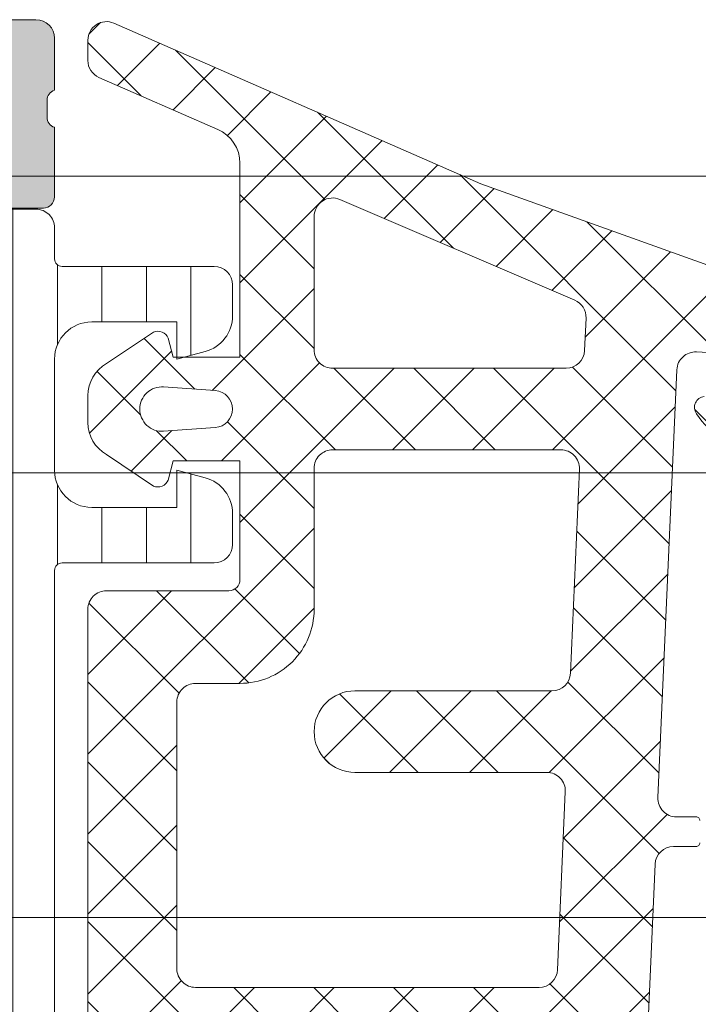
# Model space of a CAD drawing. Header units: millimetres. Extents: x 213386 to 506888, y 183055 to 450952.
# Tile 917 of 1056: x 393304 to 393322, y 342623 to 342649. Entities that reach past the tile are written whole.
import ezdxf

# ---------------------------------------------------------------- set-up
doc = ezdxf.new("R2010")
doc.units = ezdxf.units.MM
doc.layers.add('FASÁDA DETAILNÍ', color=255, linetype='Continuous', lineweight=0)
doc.layers.add('NOVA', color=255, linetype='Continuous', lineweight=0)
pattern_1 = [(135, (-4287.505250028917, 0), (-1.077630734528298, -1.077630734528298), []), (225, (-4287.505250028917, 0), (1.077630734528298, -1.077630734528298), [])]

# ---------------------------------------------------------------- blocks, each defined once
blk = doc.blocks.new('A$C69D17D4D')
at = {"layer": 'FASÁDA DETAILNÍ'}
h = blk.add_hatch(color=256, dxfattribs=at)
edge = h.paths.add_edge_path()
edge.add_arc((-4611.005438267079, 24911.31804486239), 0.5000674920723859, 0.0077324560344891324, 89.99226754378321, ccw=False)
edge.add_line((-4610.505370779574, 24911.31811234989), (-4610.505370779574, 24907.31811234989))
edge.add_arc((-4611.005438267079, 24907.3181798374), 0.5000674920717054, 270.0077324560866, 359.99226754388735, ccw=False)
edge.add_line((-4611.005370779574, 24906.81811234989), (-4612.305419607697, 24906.81811234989))
edge.add_arc((-4612.305382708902, 24907.31814924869), 0.5000369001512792, 180.0042279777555, 269.99577202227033, ccw=False)
edge.add_line((-4612.805419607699, 24907.31811234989), (-4612.805419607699, 24907.81811234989))
edge.add_line((-4612.805419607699, 24907.81811234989), (-4611.805419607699, 24907.81811234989))
edge.add_line((-4611.805419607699, 24907.81811234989), (-4611.805419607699, 24909.31811234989))
edge.add_arc((-4612.805382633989, 24909.31814932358), 0.9999630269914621, 359.9978814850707, 450.0021185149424)
edge.add_line((-4612.805419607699, 24910.31811234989), (-4616.805419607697, 24910.31811234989))
edge.add_arc((-4616.805342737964, 24909.31803548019), 1.000076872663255, 90.00440397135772, 179.9955960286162)
edge.add_line((-4617.80541960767, 24909.31811234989), (-4617.80541960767, 24907.81811234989))
edge.add_line((-4617.80541960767, 24907.81811234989), (-4616.80541960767, 24907.81811234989))
edge.add_line((-4616.805419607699, 24907.81811234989), (-4616.805419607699, 24907.31811234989))
edge.add_arc((-4617.305362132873, 24907.3180548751), 0.4999425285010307, -90.0065868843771, 0.006586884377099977, ccw=False)
edge.add_line((-4617.305419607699, 24906.81811234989), (-4620.105407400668, 24906.81811234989))
edge.add_arc((-4620.105407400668, 24907.31811234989), 0.5000000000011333, 180.0000000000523, 270.0000000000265, ccw=False)
edge.add_line((-4620.605407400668, 24907.31811234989), (-4620.605407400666, 24907.5181123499))
edge.add_arc((-4620.105407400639, 24907.51811234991), 0.5000000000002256, 89.99999999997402, 179.9999999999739, ccw=False)
edge.add_line((-4620.105407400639, 24908.01811234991), (-4619.605407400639, 24908.01811234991))
edge.add_arc((-4619.605442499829, 24908.51814744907), 0.500035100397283, 270.0040217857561, 359.9959782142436)
edge.add_line((-4619.105407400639, 24908.51811234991), (-4619.105407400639, 24909.31811540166))
edge.add_arc((-4619.605423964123, 24909.31809883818), 0.5000165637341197, 0.001897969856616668, 89.99810203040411)
edge.add_line((-4619.605407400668, 24909.81811540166), (-4650.905401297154, 24909.81811540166))
edge.add_line((-4650.905401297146, 24909.81811540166), (-4656.943858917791, 24909.38571876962))
edge.add_arc((-4656.905402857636, 24908.38649908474), 0.9999594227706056, 92.20400286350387, 179.9999999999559)
edge.add_line((-4657.905362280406, 24908.38649908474), (-4657.905362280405, 24901.71804687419))
edge.add_arc((-4657.405362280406, 24901.71804687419), 0.5000000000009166, 180.0000000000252, 269.9999999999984)
edge.add_line((-4657.405362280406, 24901.21804687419), (-4656.505362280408, 24901.21804687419))
edge.add_arc((-4656.505362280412, 24900.71804687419), 0.5000000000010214, 1.1692691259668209e-10, 90.0000000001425, ccw=False)
edge.add_line((-4656.005362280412, 24900.71804687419), (-4656.005362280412, 24899.31804534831))
edge.add_arc((-4655.926525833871, 24899.05052475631), 0.278895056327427, 106.4198764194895, 181.1645893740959)
edge.add_line((-4656.205363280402, 24899.04485634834), (-4656.205363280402, 24898.59126234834))
edge.add_arc((-4655.926495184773, 24898.58560168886), 0.2789255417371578, 178.8371299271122, 253.575405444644)
edge.add_line((-4656.005362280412, 24898.31805834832), (-4656.005362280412, 24896.43804734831))
edge.add_arc((-4656.3053622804, 24896.43804734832), 0.3000000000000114, 270.00000000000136, 360, ccw=False)
edge.add_line((-4656.3053622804, 24896.13804734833), (-4657.285336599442, 24896.13804734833))
edge.add_arc((-4657.285336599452, 24896.43804734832), 0.2999999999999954, 180.0000000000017, 270.00000000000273, ccw=False)
edge.add_line((-4657.585336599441, 24896.43804734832), (-4657.585336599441, 24899.19804534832))
edge.add_arc((-4657.705336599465, 24899.19804534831), 0.1200000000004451, 359.9999999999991, 450)
edge.add_line((-4657.705336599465, 24899.31804534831), (-4662.005362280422, 24899.31804534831))
edge.add_arc((-4662.005362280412, 24898.81804534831), 0.5000000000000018, 89.9999999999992, 179.9999999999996)
edge.add_line((-4662.505362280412, 24898.81804534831), (-4662.505362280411, 24898.11804534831))
edge.add_line((-4662.505362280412, 24898.11804534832), (-4661.12386682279, 24895.7252250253))
edge.add_arc((-4661.243482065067, 24895.65616513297), 0.1381197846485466, -90.00000000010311, 29.999999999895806, ccw=False)
edge.add_line((-4661.243482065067, 24895.51804534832), (-4665.005362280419, 24895.51804534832))
edge.add_arc((-4665.005362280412, 24893.51804534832), 1.999999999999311, 90.00000000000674, 180.0000000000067)
edge.add_line((-4667.005362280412, 24893.51804534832), (-4667.005362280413, 24892.9500499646))
edge.add_arc((-4667.505362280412, 24892.95004996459), 0.5000000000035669, 325.52092823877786, 359.9999999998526, ccw=False)
edge.add_arc((-4671.214860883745, 24895.4975232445), 4.999999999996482, 275.34922800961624, 325.5209282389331, ccw=False)
edge.add_arc((-4670.767242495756, 24890.65617200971), 0.1381197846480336, 150.0000000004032, 277.70243749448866, ccw=False)
edge.add_line((-4670.886857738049, 24890.72523190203), (-4669.505362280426, 24893.11805222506))
edge.add_line((-4669.505362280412, 24893.11805222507), (-4669.505362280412, 24893.81805222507))
edge.add_arc((-4670.005362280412, 24893.81805222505), 0.5, 360, 450)
edge.add_line((-4670.005362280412, 24894.31805222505), (-4674.305387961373, 24894.31805222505))
edge.add_arc((-4674.305387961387, 24894.19805222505), 0.1199999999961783, 90.00000000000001, 179.9999999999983)
edge.add_line((-4674.425387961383, 24894.19805222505), (-4674.425387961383, 24891.43805422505))
edge.add_arc((-4674.725387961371, 24891.43805422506), 0.2999999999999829, -90, 6.252776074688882e-13, ccw=False)
edge.add_line((-4674.725387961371, 24891.13805422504), (-4675.705362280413, 24891.13805422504))
edge.add_arc((-4675.705362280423, 24891.43805422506), 0.300000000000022, 180.0000000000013, 270, ccw=False)
edge.add_line((-4676.005362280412, 24891.43805422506), (-4676.005362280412, 24893.31806522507))
edge.add_arc((-4676.084229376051, 24893.5856085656), 0.2789255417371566, 286.4245945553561, 361.1628700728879)
edge.add_line((-4675.805361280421, 24893.59126922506), (-4675.805361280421, 24894.04486322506))
edge.add_arc((-4676.084198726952, 24894.05053163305), 0.2788950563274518, 358.8354106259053, 433.5801235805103)
edge.add_line((-4676.005362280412, 24894.31805222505), (-4676.005362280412, 24897.31811071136))
edge.add_line((-4676.005362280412, 24897.31811071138), (-4675.305289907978, 24898.01821360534))
edge.add_line((-4675.305289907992, 24898.01821360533), (-4674.705283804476, 24898.01821360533))
edge.add_line((-4674.705283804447, 24898.01821360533), (-4674.705283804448, 24896.41820750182))
edge.add_arc((-4674.20527435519, 24896.4182169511), 0.5000094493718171, 180.0010827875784, 269.9989172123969)
edge.add_line((-4674.205283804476, 24895.91820750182), (-4673.809855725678, 24895.91820750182))
edge.add_arc((-4673.809855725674, 24896.41820750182), 0.5000000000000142, 270.0000000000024, 285.0000000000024)
edge.add_line((-4673.6804462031, 24895.93524458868), (-4672.246559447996, 24896.31945338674))
edge.add_arc((-4672.505378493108, 24897.28537921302), 1.000000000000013, 285.0000000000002, 360.0000000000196)
edge.add_line((-4671.505378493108, 24897.28537921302), (-4671.50537849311, 24903.01820139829))
edge.add_line((-4671.505378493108, 24903.01820139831), (-4674.705283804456, 24903.01820139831))
edge.add_line((-4674.705283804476, 24903.01820139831), (-4674.705283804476, 24902.21821360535))
edge.add_line((-4674.705283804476, 24902.21821360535), (-4675.305289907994, 24902.21821360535))
edge.add_line((-4675.305289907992, 24902.21821360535), (-4676.005271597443, 24903.43064646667))
edge.add_line((-4676.005271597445, 24903.43064646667), (-4676.005271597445, 24904.51820139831))
edge.add_line((-4676.005271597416, 24904.51820139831), (-4661.005362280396, 24904.51820139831))
edge.add_arc((-4661.005362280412, 24905.01820139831), 0.5000000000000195, 269.9999999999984, 360.0000000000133)
edge.add_line((-4660.505362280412, 24905.01820139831), (-4660.505362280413, 24910.81811234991))
edge.add_arc((-4659.505362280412, 24910.81811234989), 1, 90, 180.0000000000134, ccw=False)
edge.add_line((-4659.505362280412, 24911.81811234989), (-4611.00537077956, 24911.81811234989))
edge = h.paths.add_edge_path(flags=16)
edge.add_line((-4669.905378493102, 24902.21821360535), (-4669.905378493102, 24897.81821360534))
edge.add_arc((-4669.405378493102, 24897.81821360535), 0.5000000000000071, 180.0000000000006, 269.9999999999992)
edge.add_line((-4669.405378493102, 24897.31821360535), (-4665.005378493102, 24897.31821360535))
edge.add_arc((-4665.005378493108, 24897.81821360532), 0.4999999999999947, 269.9999999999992, 360.0000000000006)
edge.add_line((-4664.505378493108, 24897.81821360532), (-4664.505378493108, 24902.21821360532))
edge.add_arc((-4665.005378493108, 24902.21821360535), 0.5, 360, 450)
edge.add_line((-4665.005378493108, 24902.71821360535), (-4669.405378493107, 24902.71821360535))
edge.add_arc((-4669.405378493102, 24902.21821360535), 0.4999999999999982, 90.00000000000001, 180.0000000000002)
h = blk.add_hatch(dxfattribs=at)
h.set_pattern_fill('ANSI37', color=256, scale=0.48, angle=90, style=0)
h.set_pattern_definition(pattern_1)
edge = h.paths.add_edge_path(flags=16)
edge.add_line((-4651.669664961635, 24890.21938934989), (-4653.06251896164, 24890.11964534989))
edge.add_arc((-4653.105376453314, 24890.71811226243), 0.599999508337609, 179.9999916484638, 274.0960805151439, ccw=False)
edge.add_arc((-4653.105376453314, 24890.71811243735), 0.5999995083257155, 85.90391948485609, 180.0000083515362, ccw=False)
edge.add_line((-4653.06251896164, 24891.31657934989), (-4651.669664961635, 24891.21683534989))
edge.add_arc((-4651.705379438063, 24890.71811234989), 0.5000001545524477, -85.90393560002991, 85.90393560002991, ccw=False)
edge = h.paths.add_edge_path(flags=16)
edge.add_arc((-4648.505371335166, 24892.31810897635), 0.4999996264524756, 179.9999571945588, 270.0000428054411, ccw=False)
edge.add_line((-4649.005370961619, 24892.3181093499), (-4649.005370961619, 24895.9117943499))
edge.add_arc((-4648.505370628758, 24895.91179436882), 0.5000003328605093, 66.78197339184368, 180.0000021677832, ccw=False)
edge.add_line((-4648.308254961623, 24896.37130034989), (-4641.977152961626, 24893.6554223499))
edge.add_arc((-4642.174268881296, 24893.19591700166), 0.4999998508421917, -2.5001106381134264, 66.7819182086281, ccw=False)
edge.add_line((-4641.674744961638, 24893.17410634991), (-4641.713070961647, 24892.29629934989))
edge.add_arc((-4642.212594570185, 24892.31810883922), 0.499999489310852, 269.9999551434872, 357.50002088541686, ccw=False)
edge.add_line((-4642.212594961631, 24891.8181093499), (-4648.505370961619, 24891.8181093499))
edge = h.paths.add_edge_path(flags=16)
edge.add_line((-4643.097208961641, 24866.7641903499), (-4651.994061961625, 24862.61552034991))
edge.add_arc((-4652.205371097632, 24863.06867409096), 0.4999998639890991, 179.9999703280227, 295.00000791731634, ccw=False)
edge.add_line((-4652.70537096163, 24863.0686743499), (-4652.70537096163, 24872.41810934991))
edge.add_arc((-4652.205371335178, 24872.41810972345), 0.4999996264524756, 89.99995719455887, 180.0000428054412, ccw=False)
edge.add_line((-4652.20537096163, 24872.91810934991), (-4643.081447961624, 24872.91810934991))
edge.add_arc((-4643.081448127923, 24872.41810928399), 0.5000000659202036, -2.500027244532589, 89.99998094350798, ccw=False)
edge.add_line((-4642.581923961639, 24872.3962993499), (-4642.808993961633, 24867.19553534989))
edge.add_arc((-4643.308519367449, 24867.2173450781), 0.5000012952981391, 295.0000919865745, 357.5000025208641, ccw=False)
edge = h.paths.add_edge_path(flags=16)
edge.add_arc((-4652.205371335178, 24875.61810897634), 0.4999996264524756, 179.9999571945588, 270.0000428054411, ccw=False)
edge.add_line((-4652.70537096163, 24875.61810934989), (-4652.70537096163, 24882.8181093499))
edge.add_arc((-4652.205371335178, 24882.81810972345), 0.4999996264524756, 89.99995719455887, 180.0000428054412, ccw=False)
edge.add_line((-4652.20537096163, 24883.3181093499), (-4651.005370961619, 24883.3181093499))
edge.add_arc((-4651.005369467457, 24885.31810785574), 1.999998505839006, 269.9999571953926, 360.0000428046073)
edge.add_line((-4649.005370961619, 24885.3181093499), (-4649.005370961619, 24889.11810934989))
edge.add_arc((-4648.505371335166, 24889.11810972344), 0.4999996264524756, 89.99995719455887, 180.0000428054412, ccw=False)
edge.add_line((-4648.505370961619, 24889.61810934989), (-4642.352309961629, 24889.61810934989))
edge.add_arc((-4642.352310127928, 24889.11810928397), 0.5000000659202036, -2.500027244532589, 89.99998094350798, ccw=False)
edge.add_line((-4641.852785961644, 24889.09629934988), (-4642.092920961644, 24883.59629934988))
edge.add_arc((-4642.592444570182, 24883.6181088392), 0.499999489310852, 269.9999551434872, 357.50002088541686, ccw=False)
edge.add_line((-4642.592444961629, 24883.11810934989), (-4647.905370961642, 24883.11810934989))
edge.add_arc((-4647.905370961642, 24882.01810934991), 1.099999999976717, 90, 270)
edge.add_line((-4647.905370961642, 24880.91810934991), (-4642.732159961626, 24880.91810934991))
edge.add_arc((-4642.732160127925, 24880.41810928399), 0.5000000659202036, -2.500027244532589, 89.99998094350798, ccw=False)
edge.add_line((-4642.232635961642, 24880.3962993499), (-4642.442208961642, 24875.59629934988))
edge.add_arc((-4642.94173257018, 24875.6181088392), 0.499999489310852, 269.9999551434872, 357.50002088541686, ccw=False)
edge.add_line((-4642.941732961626, 24875.11810934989), (-4652.20537096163, 24875.11810934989))
edge = h.paths.add_edge_path()
edge.add_line((-4650.818913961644, 24860.4050563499), (-4642.031047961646, 24864.50290534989))
edge.add_ellipse((-4643.298905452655, 24867.22183071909), major_axis=(-3.000002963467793, 0), ratio=1, start_angle=115.0000306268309, end_angle=177.4999411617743)
edge.add_line((-4640.301757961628, 24867.0909693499), (-4640.273423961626, 24867.7399193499))
edge.add_ellipse((-4639.773900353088, 24867.71810986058), major_axis=(-0.499999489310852, 0), ratio=1, start_angle=269.9999551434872, end_angle=357.50002088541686, ccw=False)
edge.add_line((-4639.773899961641, 24868.21810934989), (-4638.805370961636, 24868.21810934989))
edge.add_ellipse((-4638.805370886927, 24868.31810927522), major_axis=(-0.09999992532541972, 0), ratio=1, start_angle=89.99995719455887, end_angle=180.0000427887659)
edge.add_line((-4638.70537096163, 24868.3181093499), (-4638.70537096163, 24868.91810934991))
edge.add_ellipse((-4638.805370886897, 24868.91810942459), major_axis=(-0.09999992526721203, 0), ratio=1, start_angle=179.9999572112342, end_angle=270.0000428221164)
edge.add_line((-4638.805370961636, 24869.01810934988), (-4639.708408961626, 24869.01810934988))
edge.add_ellipse((-4639.708408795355, 24869.51810941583), major_axis=(-0.5000000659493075, 0), ratio=1, start_angle=-2.5000272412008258, end_angle=89.99998094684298, ccw=False)
edge.add_line((-4640.207932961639, 24869.53991934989), (-4639.814094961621, 24878.44021334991))
edge.add_ellipse((-4639.314583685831, 24878.41810924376), major_axis=(-0.5000001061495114, 0), ratio=1, start_angle=269.9999170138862, end_angle=357.46623077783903, ccw=False)
edge.add_line((-4639.314582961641, 24878.91810934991), (-4638.70537096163, 24878.91810934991))
edge.add_ellipse((-4638.705370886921, 24879.0181092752), major_axis=(-0.09999992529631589, 0), ratio=1, start_angle=89.99995719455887, end_angle=180.0000427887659)
edge.add_line((-4638.605370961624, 24879.01810934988), (-4638.605370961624, 24879.61810934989))
edge.add_ellipse((-4638.70537088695, 24879.61810942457), major_axis=(-0.0999999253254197, 0), ratio=1, start_angle=179.9999572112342, end_angle=270.0000427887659)
edge.add_line((-4638.70537096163, 24879.71810934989), (-4639.234932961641, 24879.71810934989))
edge.add_ellipse((-4639.234933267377, 24880.21810984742), major_axis=(-0.5000004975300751, 0), ratio=1, start_angle=-2.5336979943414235, end_angle=90.00003503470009, ccw=False)
edge.add_line((-4639.734444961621, 24880.2402133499), (-4639.223788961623, 24891.7804383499))
edge.add_ellipse((-4638.724264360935, 24891.75862881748), major_axis=(-0.5000004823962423, 0), ratio=1, start_angle=266.78294269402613, end_angle=357.50002091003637, ccw=False)
edge.add_line((-4638.696204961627, 24892.2578413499), (-4633.562461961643, 24891.96927834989))
edge.add_ellipse((-4633.678017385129, 24891.55886034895), major_axis=(-0.4263754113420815, 0), ratio=1, start_angle=110.7589723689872, end_angle=254.2751455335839, ccw=False)
edge.add_line((-4633.526893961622, 24891.16016534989), (-4633.759496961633, 24891.16140534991))
edge.add_line((-4633.759496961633, 24891.16140534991), (-4635.64207596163, 24891.45954334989))
edge.add_line((-4635.64207596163, 24891.45954334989), (-4638.491360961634, 24891.05911734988))
edge.add_ellipse((-4638.449610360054, 24890.76203675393), major_axis=(-0.2999999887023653, 0), ratio=1, start_angle=-82.0002559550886, end_angle=34.5977463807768)
edge.add_ellipse((-4636.22703927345, 24892.29515014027), major_axis=(-3.000047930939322, 0), ratio=1, start_angle=34.59764128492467, end_angle=108.0084245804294)
edge.add_line((-4635.299553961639, 24889.44207134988), (-4633.04466296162, 24890.07564734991))
edge.add_ellipse((-4633.205592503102, 24890.85085985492), major_axis=(-0.7917403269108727, 0), ratio=1, start_angle=101.727689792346, end_angle=173.201653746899)
edge.add_line((-4632.419418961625, 24890.75713734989), (-4632.418197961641, 24891.81534734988))
edge.add_ellipse((-4633.597284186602, 24891.68622310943), major_axis=(-1.186135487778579, 0), ratio=1, start_angle=186.2496781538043, end_angle=251.3444235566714)
edge.add_line((-4633.217864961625, 24892.8100373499), (-4636.459204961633, 24893.90437034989))
edge.add_line((-4636.459204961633, 24893.90437034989), (-4644.508999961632, 24896.7941483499))
edge.add_line((-4644.508999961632, 24896.7941483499), (-4654.406876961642, 24901.12695734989))
edge.add_ellipse((-4654.605147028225, 24900.66794836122), major_axis=(-0.5000002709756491, 0), ratio=1, start_angle=246.6379505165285, end_angle=359.9334236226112)
edge.add_line((-4655.105146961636, 24900.6685293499), (-4655.10578196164, 24900.12182834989))
edge.add_ellipse((-4654.605781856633, 24900.12124807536), major_axis=(-0.5000004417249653, 0), ratio=1, start_angle=-0.06649451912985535, end_angle=66.07917546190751)
edge.add_line((-4654.808518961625, 24899.6641943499), (-4651.604515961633, 24898.26243834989))
edge.add_ellipse((-4652.005370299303, 24897.34629727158), major_axis=(-0.9999993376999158, 0), ratio=1, start_angle=179.9999471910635, end_angle=246.3683852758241, ccw=False)
edge.add_line((-4651.005370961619, 24897.34629634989), (-4651.005370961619, 24892.11835434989))
edge.add_line((-4651.005370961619, 24892.11835434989), (-4652.804849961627, 24892.11834534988))
edge.add_line((-4652.804849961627, 24892.11834534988), (-4652.942791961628, 24892.63314634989))
edge.add_ellipse((-4653.219945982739, 24892.5183810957), major_axis=(-0.2999756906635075, 0), ratio=1, start_angle=202.4937002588, end_angle=292.5035666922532)
edge.add_line((-4653.334758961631, 24892.79551534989), (-4654.604885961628, 24891.94634834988))
edge.add_ellipse((-4654.105165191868, 24891.08048416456), major_axis=(-0.9997207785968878, 0), ratio=1, start_angle=-60.00923930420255, end_angle=0.007611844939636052)
edge.add_line((-4655.104885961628, 24891.0803513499), (-4655.104854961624, 24890.3559903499))
edge.add_ellipse((-4654.105117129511, 24890.35619840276), major_axis=(-0.9997378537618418, 0), ratio=1, start_angle=0.01192367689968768, end_angle=60.00867505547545)
edge.add_line((-4654.604854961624, 24889.4903243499), (-4653.334758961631, 24888.64115734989))
edge.add_ellipse((-4653.219947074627, 24888.91830484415), major_axis=(-0.2999875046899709, 0), ratio=1, start_angle=67.49759383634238, end_angle=157.5013961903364)
edge.add_line((-4652.942791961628, 24888.80351134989), (-4652.804819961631, 24889.3183273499))
edge.add_line((-4652.804819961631, 24889.3183273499), (-4651.005370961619, 24889.3183353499))
edge.add_line((-4651.005370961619, 24889.3183353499), (-4651.005370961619, 24886.11810834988))
edge.add_ellipse((-4651.305370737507, 24886.11810812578), major_axis=(-0.2999997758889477, 0), ratio=1, start_angle=89.99995719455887, end_angle=180.0000427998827, ccw=False)
edge.add_line((-4651.305370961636, 24885.81810834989), (-4654.605366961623, 24885.81810834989))
edge.add_ellipse((-4654.605367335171, 24885.31810872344), major_axis=(-0.4999996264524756, 0), ratio=1, start_angle=-90.00004280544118, end_angle=4.280544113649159e-05)
edge.add_line((-4655.105366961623, 24885.31810834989), (-4655.105366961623, 24858.4204863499))
edge.add_line((-4655.105366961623, 24858.4204863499), (-4653.554974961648, 24857.52536834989))
edge.add_ellipse((-4653.304974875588, 24857.95838090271), major_axis=(-0.4999999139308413, 0), ratio=1, start_angle=59.99998291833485, end_angle=179.9999366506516)
edge.add_line((-4652.804974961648, 24857.95838034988), (-4651.107603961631, 24857.95838034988))
edge.add_line((-4651.107603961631, 24857.95838034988), (-4651.107603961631, 24859.95190234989))
edge.add_ellipse((-4650.607603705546, 24859.95190269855), major_axis=(-0.5000002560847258, 0), ratio=1, start_angle=-64.99987141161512, end_angle=3.995391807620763e-05, ccw=False)
h = blk.add_hatch(dxfattribs=at)
h.set_pattern_fill('ANSI37', color=256, scale=0.48, angle=90, style=0)
h.set_pattern_definition(pattern_1)
edge = h.paths.add_edge_path(flags=16)
edge.add_line((-4651.669664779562, 24890.21938934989), (-4653.062518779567, 24890.11964534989))
edge.add_arc((-4653.10537627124, 24890.71811226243), 0.599999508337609, 179.9999916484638, 274.0960805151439, ccw=False)
edge.add_arc((-4653.10537627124, 24890.71811243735), 0.5999995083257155, 85.90391948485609, 180.0000083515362, ccw=False)
edge.add_line((-4653.062518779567, 24891.31657934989), (-4651.669664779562, 24891.21683534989))
edge.add_arc((-4651.705379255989, 24890.71811234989), 0.5000001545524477, -85.90393560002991, 85.90393560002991, ccw=False)
edge = h.paths.add_edge_path(flags=16)
edge.add_arc((-4648.505371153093, 24892.31810897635), 0.4999996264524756, 179.9999571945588, 270.0000428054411, ccw=False)
edge.add_line((-4649.005370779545, 24892.3181093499), (-4649.005370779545, 24895.9117943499))
edge.add_arc((-4648.505370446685, 24895.91179436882), 0.5000003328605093, 66.78197339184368, 180.0000021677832, ccw=False)
edge.add_line((-4648.308254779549, 24896.37130034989), (-4641.977152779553, 24893.6554223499))
edge.add_arc((-4642.174268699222, 24893.19591700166), 0.4999998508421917, -2.5001106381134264, 66.7819182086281, ccw=False)
edge.add_line((-4641.674744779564, 24893.17410634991), (-4641.713070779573, 24892.29629934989))
edge.add_arc((-4642.212594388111, 24892.31810883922), 0.499999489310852, 269.9999551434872, 357.50002088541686, ccw=False)
edge.add_line((-4642.212594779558, 24891.8181093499), (-4648.505370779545, 24891.8181093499))
edge = h.paths.add_edge_path(flags=16)
edge.add_line((-4643.097208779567, 24866.7641903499), (-4651.994061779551, 24862.61552034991))
edge.add_arc((-4652.205370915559, 24863.06867409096), 0.4999998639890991, 179.9999703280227, 295.00000791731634, ccw=False)
edge.add_line((-4652.705370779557, 24863.0686743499), (-4652.705370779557, 24872.41810934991))
edge.add_arc((-4652.205371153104, 24872.41810972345), 0.4999996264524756, 89.99995719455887, 180.0000428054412, ccw=False)
edge.add_line((-4652.205370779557, 24872.91810934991), (-4643.08144777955, 24872.91810934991))
edge.add_arc((-4643.08144794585, 24872.41810928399), 0.5000000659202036, -2.500027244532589, 89.99998094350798, ccw=False)
edge.add_line((-4642.581923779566, 24872.3962993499), (-4642.808993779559, 24867.19553534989))
edge.add_arc((-4643.308519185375, 24867.2173450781), 0.5000012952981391, 295.0000919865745, 357.5000025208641, ccw=False)
edge = h.paths.add_edge_path(flags=16)
edge.add_arc((-4652.205371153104, 24875.61810897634), 0.4999996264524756, 179.9999571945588, 270.0000428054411, ccw=False)
edge.add_line((-4652.705370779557, 24875.61810934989), (-4652.705370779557, 24882.8181093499))
edge.add_arc((-4652.205371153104, 24882.81810972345), 0.4999996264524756, 89.99995719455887, 180.0000428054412, ccw=False)
edge.add_line((-4652.205370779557, 24883.3181093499), (-4651.005370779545, 24883.3181093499))
edge.add_arc((-4651.005369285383, 24885.31810785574), 1.999998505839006, 269.9999571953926, 360.0000428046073)
edge.add_line((-4649.005370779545, 24885.3181093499), (-4649.005370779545, 24889.11810934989))
edge.add_arc((-4648.505371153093, 24889.11810972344), 0.4999996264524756, 89.99995719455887, 180.0000428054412, ccw=False)
edge.add_line((-4648.505370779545, 24889.61810934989), (-4642.352309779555, 24889.61810934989))
edge.add_arc((-4642.352309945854, 24889.11810928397), 0.5000000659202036, -2.500027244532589, 89.99998094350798, ccw=False)
edge.add_line((-4641.852785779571, 24889.09629934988), (-4642.092920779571, 24883.59629934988))
edge.add_arc((-4642.592444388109, 24883.6181088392), 0.499999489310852, 269.9999551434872, 357.50002088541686, ccw=False)
edge.add_line((-4642.592444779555, 24883.11810934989), (-4647.905370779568, 24883.11810934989))
edge.add_arc((-4647.905370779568, 24882.01810934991), 1.099999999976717, 90, 270)
edge.add_line((-4647.905370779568, 24880.91810934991), (-4642.732159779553, 24880.91810934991))
edge.add_arc((-4642.732159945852, 24880.41810928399), 0.5000000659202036, -2.500027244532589, 89.99998094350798, ccw=False)
edge.add_line((-4642.232635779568, 24880.3962993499), (-4642.442208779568, 24875.59629934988))
edge.add_arc((-4642.941732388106, 24875.6181088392), 0.499999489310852, 269.9999551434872, 357.50002088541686, ccw=False)
edge.add_line((-4642.941732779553, 24875.11810934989), (-4652.205370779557, 24875.11810934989))
edge = h.paths.add_edge_path()
edge.add_line((-4650.818913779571, 24860.4050563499), (-4642.031047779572, 24864.50290534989))
edge.add_ellipse((-4643.298905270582, 24867.22183071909), major_axis=(-3.000002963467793, 0), ratio=1, start_angle=115.0000306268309, end_angle=177.4999411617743)
edge.add_line((-4640.301757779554, 24867.0909693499), (-4640.273423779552, 24867.7399193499))
edge.add_ellipse((-4639.773900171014, 24867.71810986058), major_axis=(-0.499999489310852, 0), ratio=1, start_angle=269.9999551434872, end_angle=357.50002088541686, ccw=False)
edge.add_line((-4639.773899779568, 24868.21810934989), (-4638.805370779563, 24868.21810934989))
edge.add_ellipse((-4638.805370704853, 24868.31810927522), major_axis=(-0.09999992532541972, 0), ratio=1, start_angle=89.99995719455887, end_angle=180.0000427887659)
edge.add_line((-4638.705370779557, 24868.3181093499), (-4638.705370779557, 24868.91810934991))
edge.add_ellipse((-4638.805370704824, 24868.91810942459), major_axis=(-0.09999992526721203, 0), ratio=1, start_angle=179.9999572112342, end_angle=270.0000428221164)
edge.add_line((-4638.805370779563, 24869.01810934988), (-4639.708408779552, 24869.01810934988))
edge.add_ellipse((-4639.708408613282, 24869.51810941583), major_axis=(-0.5000000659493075, 0), ratio=1, start_angle=-2.5000272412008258, end_angle=89.99998094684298, ccw=False)
edge.add_line((-4640.207932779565, 24869.53991934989), (-4639.814094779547, 24878.44021334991))
edge.add_ellipse((-4639.314583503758, 24878.41810924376), major_axis=(-0.5000001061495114, 0), ratio=1, start_angle=269.9999170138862, end_angle=357.46623077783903, ccw=False)
edge.add_line((-4639.314582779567, 24878.91810934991), (-4638.705370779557, 24878.91810934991))
edge.add_ellipse((-4638.705370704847, 24879.0181092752), major_axis=(-0.09999992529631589, 0), ratio=1, start_angle=89.99995719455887, end_angle=180.0000427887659)
edge.add_line((-4638.605370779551, 24879.01810934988), (-4638.605370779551, 24879.61810934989))
edge.add_ellipse((-4638.705370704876, 24879.61810942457), major_axis=(-0.0999999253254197, 0), ratio=1, start_angle=179.9999572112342, end_angle=270.0000427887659)
edge.add_line((-4638.705370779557, 24879.71810934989), (-4639.234932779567, 24879.71810934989))
edge.add_ellipse((-4639.234933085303, 24880.21810984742), major_axis=(-0.5000004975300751, 0), ratio=1, start_angle=-2.5336979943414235, end_angle=90.00003503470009, ccw=False)
edge.add_line((-4639.734444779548, 24880.2402133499), (-4639.223788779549, 24891.7804383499))
edge.add_ellipse((-4638.724264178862, 24891.75862881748), major_axis=(-0.5000004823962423, 0), ratio=1, start_angle=266.78294269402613, end_angle=357.50002091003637, ccw=False)
edge.add_line((-4638.696204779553, 24892.2578413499), (-4633.562461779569, 24891.96927834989))
edge.add_ellipse((-4633.678017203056, 24891.55886034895), major_axis=(-0.4263754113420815, 0), ratio=1, start_angle=110.7589723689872, end_angle=254.2751455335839, ccw=False)
edge.add_line((-4633.526893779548, 24891.16016534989), (-4633.759496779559, 24891.16140534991))
edge.add_line((-4633.759496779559, 24891.16140534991), (-4635.642075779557, 24891.45954334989))
edge.add_line((-4635.642075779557, 24891.45954334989), (-4638.491360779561, 24891.05911734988))
edge.add_ellipse((-4638.449610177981, 24890.76203675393), major_axis=(-0.2999999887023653, 0), ratio=1, start_angle=-82.0002559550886, end_angle=34.5977463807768)
edge.add_ellipse((-4636.227039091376, 24892.29515014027), major_axis=(-3.000047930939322, 0), ratio=1, start_angle=34.59764128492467, end_angle=108.0084245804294)
edge.add_line((-4635.299553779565, 24889.44207134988), (-4633.044662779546, 24890.07564734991))
edge.add_ellipse((-4633.205592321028, 24890.85085985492), major_axis=(-0.7917403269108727, 0), ratio=1, start_angle=101.727689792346, end_angle=173.201653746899)
edge.add_line((-4632.419418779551, 24890.75713734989), (-4632.418197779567, 24891.81534734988))
edge.add_ellipse((-4633.597284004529, 24891.68622310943), major_axis=(-1.186135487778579, 0), ratio=1, start_angle=186.2496781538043, end_angle=251.3444235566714)
edge.add_line((-4633.217864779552, 24892.8100373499), (-4636.45920477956, 24893.90437034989))
edge.add_line((-4636.45920477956, 24893.90437034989), (-4644.508999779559, 24896.7941483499))
edge.add_line((-4644.508999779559, 24896.7941483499), (-4654.406876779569, 24901.12695734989))
edge.add_ellipse((-4654.605146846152, 24900.66794836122), major_axis=(-0.5000002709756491, 0), ratio=1, start_angle=246.6379505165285, end_angle=359.9334236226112)
edge.add_line((-4655.105146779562, 24900.6685293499), (-4655.105781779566, 24900.12182834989))
edge.add_ellipse((-4654.60578167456, 24900.12124807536), major_axis=(-0.5000004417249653, 0), ratio=1, start_angle=-0.06649451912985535, end_angle=66.07917546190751)
edge.add_line((-4654.808518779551, 24899.6641943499), (-4651.60451577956, 24898.26243834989))
edge.add_ellipse((-4652.005370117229, 24897.34629727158), major_axis=(-0.9999993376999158, 0), ratio=1, start_angle=179.9999471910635, end_angle=246.3683852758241, ccw=False)
edge.add_line((-4651.005370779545, 24897.34629634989), (-4651.005370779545, 24892.11835434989))
edge.add_line((-4651.005370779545, 24892.11835434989), (-4652.804849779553, 24892.11834534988))
edge.add_line((-4652.804849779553, 24892.11834534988), (-4652.942791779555, 24892.63314634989))
edge.add_ellipse((-4653.219945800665, 24892.5183810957), major_axis=(-0.2999756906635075, 0), ratio=1, start_angle=202.4937002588, end_angle=292.5035666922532)
edge.add_line((-4653.334758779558, 24892.79551534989), (-4654.604885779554, 24891.94634834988))
edge.add_ellipse((-4654.105165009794, 24891.08048416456), major_axis=(-0.9997207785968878, 0), ratio=1, start_angle=-60.00923930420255, end_angle=0.007611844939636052)
edge.add_line((-4655.104885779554, 24891.0803513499), (-4655.104854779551, 24890.3559903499))
edge.add_ellipse((-4654.105116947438, 24890.35619840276), major_axis=(-0.9997378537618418, 0), ratio=1, start_angle=0.01192367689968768, end_angle=60.00867505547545)
edge.add_line((-4654.604854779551, 24889.4903243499), (-4653.334758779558, 24888.64115734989))
edge.add_ellipse((-4653.219946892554, 24888.91830484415), major_axis=(-0.2999875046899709, 0), ratio=1, start_angle=67.49759383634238, end_angle=157.5013961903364)
edge.add_line((-4652.942791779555, 24888.80351134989), (-4652.804819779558, 24889.3183273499))
edge.add_line((-4652.804819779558, 24889.3183273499), (-4651.005370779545, 24889.3183353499))
edge.add_line((-4651.005370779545, 24889.3183353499), (-4651.005370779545, 24886.11810834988))
edge.add_ellipse((-4651.305370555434, 24886.11810812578), major_axis=(-0.2999997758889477, 0), ratio=1, start_angle=89.99995719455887, end_angle=180.0000427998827, ccw=False)
edge.add_line((-4651.305370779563, 24885.81810834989), (-4654.60536677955, 24885.81810834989))
edge.add_ellipse((-4654.605367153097, 24885.31810872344), major_axis=(-0.4999996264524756, 0), ratio=1, start_angle=-90.00004280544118, end_angle=4.280544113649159e-05)
edge.add_line((-4655.10536677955, 24885.31810834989), (-4655.10536677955, 24858.4204863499))
edge.add_line((-4655.10536677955, 24858.4204863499), (-4653.554974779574, 24857.52536834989))
edge.add_ellipse((-4653.304974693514, 24857.95838090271), major_axis=(-0.4999999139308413, 0), ratio=1, start_angle=59.99998291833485, end_angle=179.9999366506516)
edge.add_line((-4652.804974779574, 24857.95838034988), (-4651.107603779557, 24857.95838034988))
edge.add_line((-4651.107603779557, 24857.95838034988), (-4651.107603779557, 24859.95190234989))
edge.add_ellipse((-4650.607603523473, 24859.95190269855), major_axis=(-0.5000002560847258, 0), ratio=1, start_angle=-64.99987141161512, end_angle=3.995391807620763e-05, ccw=False)
h = blk.add_hatch(dxfattribs=at)
h.set_pattern_fill('LINIE', color=256, scale=1.2, angle=270, style=0)
h.set_pattern_definition([(270, (-4675.288332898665, 24899.94272540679), (1.2, -2.20433997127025e-16), [])])
edge = h.paths.add_edge_path()
edge.add_arc((-4657.314560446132, 24896.40802904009), 0.2999999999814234, 179.9979247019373, 269.9979247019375)
edge.add_line((-4657.314571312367, 24896.10802904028), (-4656.504239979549, 24896.10800041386))
edge.add_arc((-4656.504255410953, 24895.60800309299), 0.4999973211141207, -0.0023822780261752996, 89.99823168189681, ccw=False)
edge.add_line((-4656.004258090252, 24895.6079823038), (-4656.002937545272, 24894.76691005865))
edge.add_arc((-4655.80293754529, 24894.76691005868), 0.1999999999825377, 180.0000000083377, 270.0000000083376)
edge.add_line((-4655.802937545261, 24894.56691005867), (-4651.702937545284, 24894.56691005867))
edge.add_arc((-4651.702937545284, 24894.06691005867), 0.5, 0, 90, ccw=False)
edge.add_line((-4651.202937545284, 24894.06691005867), (-4651.202937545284, 24893.23616083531))
edge.add_arc((-4652.202937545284, 24893.23616083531), 1, -74.99999999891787, 0, ccw=False)
edge.add_line((-4651.944118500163, 24892.27023500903), (-4652.702937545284, 24892.06691005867))
edge.add_line((-4652.702937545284, 24892.06691005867), (-4652.702937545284, 24893.06691005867))
edge.add_line((-4652.702937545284, 24893.06691005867), (-4655.002937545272, 24893.06691005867))
edge.add_arc((-4655.001228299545, 24892.06278357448), 1.004127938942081, 90.09753001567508, 179.7659122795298)
edge.add_line((-4656.005347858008, 24892.06688602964), (-4656.005347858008, 24889.06700767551))
edge.add_arc((-4655.001228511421, 24889.07103603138), 1.004127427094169, 180.2298596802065, 269.9024820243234)
edge.add_line((-4655.002937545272, 24888.06691005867), (-4652.702937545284, 24888.06691005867))
edge.add_line((-4652.702937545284, 24888.06691005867), (-4652.702937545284, 24889.06691005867))
edge.add_line((-4652.702937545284, 24889.06691005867), (-4651.944118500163, 24888.86358510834))
edge.add_arc((-4652.202937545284, 24887.89765928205), 0.9999999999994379, 0, 74.99999999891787, ccw=False)
edge.add_line((-4651.202937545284, 24887.89765928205), (-4651.202937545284, 24887.06691005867))
edge.add_arc((-4651.702937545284, 24887.06691005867), 0.5, -90, 0, ccw=False)
edge.add_line((-4651.702937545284, 24886.56691005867), (-4655.802937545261, 24886.56691005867))
edge.add_arc((-4655.801208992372, 24886.36273696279), 0.2041804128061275, 90.4850610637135, 178.8441310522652)
edge.add_line((-4656.005347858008, 24886.36685576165), (-4656.005370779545, 24860.52548895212))
edge.add_arc((-4656.505368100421, 24860.52550438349), 0.4999973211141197, 269.99761771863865, 359.9982316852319, ccw=False)
edge.add_line((-4656.505388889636, 24860.02550706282), (-4657.315720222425, 24860.02553568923))
edge.add_arc((-4657.31573108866, 24859.72553568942), 0.3000000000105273, 89.99792470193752, 179.9979246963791)
edge.add_line((-4657.615731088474, 24859.72554655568), (-4657.615486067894, 24857.32554816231))
edge.add_arc((-4658.115482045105, 24857.32556363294), 0.4999959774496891, 269.9976222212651, 359.9982271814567, ccw=False)
edge.add_line((-4658.115502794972, 24856.82556765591), (-4661.592044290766, 24856.82569430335))
edge.add_arc((-4661.449697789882, 24857.81550722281), 0.9999960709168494, 147.2709086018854, 261.81631664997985, ccw=False)
edge.add_line((-4662.290930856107, 24858.35617261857), (-4660.972378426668, 24860.63978170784))
edge.add_arc((-4661.405382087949, 24860.88979736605), 0.5000000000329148, 329.9979281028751, 359.9978647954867)
edge.add_line((-4660.905382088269, 24860.88977873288), (-4660.904295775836, 24895.24404748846))
edge.add_arc((-4661.404295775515, 24895.24406507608), 0.4999999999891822, 359.9979846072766, 389.9979213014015)
edge.add_line((-4660.971274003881, 24895.49404936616), (-4662.289661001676, 24897.77775396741))
edge.add_arc((-4661.448388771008, 24898.3183584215), 0.9999960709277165, 98.17953275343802, 212.7249408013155, ccw=False)
edge.add_line((-4661.590663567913, 24899.30818165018), (-4658.114122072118, 24899.30805500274))
edge.add_arc((-4658.114137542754, 24898.80805902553), 0.4999959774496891, -0.0023777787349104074, 89.99822718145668, ccw=False)
edge.add_line((-4657.614141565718, 24898.80803827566), (-4657.614560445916, 24896.40803990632))
edge = h.paths.add_edge_path(flags=16)
edge.add_line((-4657.804836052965, 24872.21691630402), (-4659.104830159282, 24872.21691630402))
edge.add_arc((-4659.104833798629, 24871.71691994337), 0.4999963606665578, 89.99958295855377, 180.0004170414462)
edge.add_line((-4659.604830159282, 24871.71691630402), (-4659.604830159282, 24862.86692240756))
edge.add_arc((-4659.104833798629, 24862.86691876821), 0.4999963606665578, 179.9995829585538, 270.0004170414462)
edge.add_line((-4659.104830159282, 24862.36692240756), (-4657.804836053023, 24862.36692240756))
edge.add_arc((-4657.804819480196, 24862.86692240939), 0.5000000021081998, 269.9981008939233, 359.9999997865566)
edge.add_line((-4657.30481947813, 24862.86692240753), (-4657.30481947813, 24871.71691630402))
edge.add_arc((-4657.804819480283, 24871.71691630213), 0.5000000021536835, 2.167784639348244e-07, 90.00189908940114)
edge = h.paths.add_edge_path(flags=16)
edge.add_arc((-4657.80481947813, 24882.41692240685), 0.5, 0, 90)
edge.add_line((-4657.80481947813, 24882.91692240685), (-4659.104830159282, 24882.91692240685))
edge.add_arc((-4659.104830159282, 24882.41692240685), 0.5, 90, 180)
edge.add_line((-4659.604830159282, 24882.41692240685), (-4659.604830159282, 24873.71691630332))
edge.add_arc((-4659.104830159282, 24873.71691630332), 0.5, 180, 269.9999999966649)
edge.add_line((-4659.104830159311, 24873.21691630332), (-4657.804819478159, 24873.21691630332))
edge.add_arc((-4657.80481947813, 24873.71691630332), 0.5, 269.9999999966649, 360)
edge.add_line((-4657.30481947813, 24873.71691630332), (-4657.30481947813, 24882.41692240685))
edge = h.paths.add_edge_path(flags=16)
edge.add_arc((-4659.104833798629, 24884.4169187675), 0.4999963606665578, 179.9995829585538, 270.0004170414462)
edge.add_line((-4659.104830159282, 24883.91692240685), (-4657.804836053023, 24883.91692240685))
edge.add_arc((-4657.804819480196, 24884.41692240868), 0.5000000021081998, 269.9981008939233, 359.9999997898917)
edge.add_line((-4657.30481947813, 24884.41692240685), (-4657.30481947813, 24893.2669315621))
edge.add_arc((-4657.80480421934, 24893.26693156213), 0.4999847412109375, 359.9999999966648, 450)
edge.add_line((-4657.80480421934, 24893.76691630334), (-4659.104814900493, 24893.76691630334))
edge.add_arc((-4659.104814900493, 24893.26690104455), 0.5000152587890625, 90, 180.0000000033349)
edge.add_line((-4659.604830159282, 24893.26690104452), (-4659.604830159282, 24884.41692240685))
for p, q in [((-4657.405362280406, 24901.21804687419), (-4656.505362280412, 24901.21804687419)), ((-4656.005362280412, 24900.71804687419), (-4656.005362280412, 24899.31804534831)), ((-4656.205363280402, 24899.04485634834), (-4656.205363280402, 24898.59126234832)), ((-4656.005362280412, 24898.31805834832), (-4656.005362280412, 24896.43804734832)), ((-5088.499921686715, 24897.00002419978), (-2229.500121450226, 24897.00001934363)), ((-4656.3053622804, 24896.13804734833), (-4657.285336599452, 24896.13804734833)), ((-4615.830871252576, 24889.00002341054), (-5088.499921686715, 24889.00002419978)), ((-5088.499921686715, 24877.00002420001), (-4615.830871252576, 24877.00002339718))]:
    blk.add_line(p, q, dxfattribs=at)
at = {"layer": 'FASÁDA DETAILNÍ', "extrusion": (0, 0, -1)}
for points in [[(4640.207932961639, 24869.53991934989), (4639.814094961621, 24878.44021334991), (4639.814094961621, 24878.44021334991, 0.40132), (4639.314582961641, 24878.91810934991), (4638.70537096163, 24878.91810934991), (4638.70537096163, 24878.91810934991, -0.414214), (4638.605370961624, 24879.01810934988)], [(4638.605370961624, 24879.61810934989, -0.414214), (4638.70537096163, 24879.71810934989), (4639.234932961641, 24879.71810934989), (4639.234932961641, 24879.71810934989, 0.427226), (4639.734444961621, 24880.2402133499), (4639.223788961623, 24891.7804383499), (4639.223788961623, 24891.7804383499, 0.417884), (4638.696204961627, 24892.2578413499), (4633.562461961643, 24891.96927834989)], [(4638.491360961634, 24891.05911734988, -0.557725), (4638.696557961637, 24890.59169334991, -0.331739), (4635.299553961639, 24889.44207134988)], [(4636.459204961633, 24893.90437034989), (4644.508999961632, 24896.7941483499), (4654.406876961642, 24901.12695734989), (4654.406876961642, 24901.12695734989, -0.538982), (4655.105146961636, 24900.6685293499), (4655.10578196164, 24900.12182834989), (4655.10578196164, 24900.12182834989, -0.296905), (4654.808518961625, 24899.6641943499), (4651.604515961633, 24898.26243834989), (4651.604515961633, 24898.26243834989, 0.297963), (4651.005370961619, 24897.34629634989), (4651.005370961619, 24892.11835434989), (4652.804849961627, 24892.11834534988), (4652.942791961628, 24892.63314634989), (4652.942791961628, 24892.63314634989, -0.414264), (4653.334758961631, 24892.79551534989), (4654.604885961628, 24891.94634834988), (4654.604885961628, 24891.94634834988, -0.268028), (4655.104885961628, 24891.0803513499), (4655.104854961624, 24890.3559903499), (4655.104854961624, 24890.3559903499, -0.267934), (4654.604854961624, 24889.4903243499), (4653.334758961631, 24888.64115734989), (4653.334758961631, 24888.64115734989, -0.414233), (4652.942791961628, 24888.80351134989), (4652.804819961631, 24889.3183273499), (4651.005370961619, 24889.3183353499), (4651.005370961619, 24886.11810834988), (4651.005370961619, 24886.11810834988, 0.414214), (4651.305370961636, 24885.81810834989), (4654.605366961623, 24885.81810834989), (4654.605366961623, 24885.81810834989, -0.414214), (4655.105366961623, 24885.31810834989), (4655.105366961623, 24858.4204863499)], [(4640.207932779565, 24869.53991934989), (4639.814094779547, 24878.44021334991), (4639.814094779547, 24878.44021334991, 0.40132), (4639.314582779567, 24878.91810934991), (4638.705370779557, 24878.91810934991), (4638.705370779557, 24878.91810934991, -0.414214), (4638.605370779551, 24879.01810934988)], [(4638.605370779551, 24879.61810934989, -0.414214), (4638.705370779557, 24879.71810934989), (4639.234932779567, 24879.71810934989), (4639.234932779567, 24879.71810934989, 0.427226), (4639.734444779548, 24880.2402133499), (4639.223788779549, 24891.7804383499), (4639.223788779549, 24891.7804383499, 0.417884), (4638.696204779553, 24892.2578413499), (4633.562461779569, 24891.96927834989)], [(4638.491360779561, 24891.05911734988, -0.557725), (4638.696557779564, 24890.59169334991, -0.331739), (4635.299553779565, 24889.44207134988)], [(4636.45920477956, 24893.90437034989), (4644.508999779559, 24896.7941483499), (4654.406876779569, 24901.12695734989), (4654.406876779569, 24901.12695734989, -0.538982), (4655.105146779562, 24900.6685293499), (4655.105781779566, 24900.12182834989), (4655.105781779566, 24900.12182834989, -0.296905), (4654.808518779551, 24899.6641943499), (4651.60451577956, 24898.26243834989), (4651.60451577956, 24898.26243834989, 0.297963), (4651.005370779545, 24897.34629634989), (4651.005370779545, 24892.11835434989), (4652.804849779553, 24892.11834534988), (4652.942791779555, 24892.63314634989), (4652.942791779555, 24892.63314634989, -0.414264), (4653.334758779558, 24892.79551534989), (4654.604885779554, 24891.94634834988), (4654.604885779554, 24891.94634834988, -0.268028), (4655.104885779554, 24891.0803513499), (4655.104854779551, 24890.3559903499), (4655.104854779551, 24890.3559903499, -0.267934), (4654.604854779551, 24889.4903243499), (4653.334758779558, 24888.64115734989), (4653.334758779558, 24888.64115734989, -0.414233), (4652.942791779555, 24888.80351134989), (4652.804819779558, 24889.3183273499), (4651.005370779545, 24889.3183353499), (4651.005370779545, 24886.11810834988), (4651.005370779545, 24886.11810834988, 0.414214), (4651.305370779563, 24885.81810834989), (4654.60536677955, 24885.81810834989), (4654.60536677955, 24885.81810834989, -0.414214), (4655.10536677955, 24885.31810834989), (4655.10536677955, 24858.4204863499)]]:
    blk.add_lwpolyline(points, format="xyb", dxfattribs=at)
at = {"layer": 'FASÁDA DETAILNÍ'}
blk.add_lwpolyline([(-4657.314571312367, 24896.10802904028), (-4656.504239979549, 24896.10800041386, -0.4142167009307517), (-4656.004258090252, 24895.6079823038), (-4656.002937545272, 24894.76691005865, 0.414213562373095), (-4655.802937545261, 24894.56691005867), (-4651.702937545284, 24894.56691005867, -0.414213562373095), (-4651.202937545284, 24894.06691005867), (-4651.202937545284, 24893.23616083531, -0.3394542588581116), (-4651.944118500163, 24892.27023500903), (-4652.702937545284, 24892.06691005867), (-4652.702937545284, 24893.06691005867), (-4655.002937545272, 24893.06691005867, 0.4125193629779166), (-4656.005347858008, 24892.06688602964), (-4656.005347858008, 24889.06700767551, 0.4125410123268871), (-4655.002937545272, 24888.06691005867), (-4652.702937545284, 24888.06691005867), (-4652.702937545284, 24889.06691005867), (-4651.944118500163, 24888.86358510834, -0.3394542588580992), (-4651.202937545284, 24887.89765928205), (-4651.202937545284, 24887.06691005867, -0.414213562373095), (-4651.702937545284, 24886.56691005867), (-4655.802937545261, 24886.56691005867, 0.4058498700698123), (-4656.005347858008, 24886.36685576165), (-4656.005370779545, 24860.52548895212, -0.4142167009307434)], format="xyb", dxfattribs=at)
for points in [[(-4648.505370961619, 24891.8181093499, -0.414214), (-4649.005370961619, 24892.3181093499), (-4649.005370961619, 24895.9117943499), (-4649.005370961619, 24895.9117943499, -0.538546), (-4648.308254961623, 24896.37130034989), (-4641.977152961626, 24893.6554223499), (-4641.977152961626, 24893.6554223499, -0.311858), (-4641.674744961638, 24893.17410634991), (-4641.713070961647, 24892.29629934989), (-4641.713070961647, 24892.29629934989, -0.401491), (-4642.212594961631, 24891.8181093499), (-4648.505370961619, 24891.8181093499)], [(-4648.505370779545, 24891.8181093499, -0.414214), (-4649.005370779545, 24892.3181093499), (-4649.005370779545, 24895.9117943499), (-4649.005370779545, 24895.9117943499, -0.538546), (-4648.308254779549, 24896.37130034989), (-4641.977152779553, 24893.6554223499), (-4641.977152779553, 24893.6554223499, -0.311858), (-4641.674744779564, 24893.17410634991), (-4641.713070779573, 24892.29629934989), (-4641.713070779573, 24892.29629934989, -0.401491), (-4642.212594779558, 24891.8181093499), (-4648.505370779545, 24891.8181093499)], [(-4651.669664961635, 24890.21938934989), (-4653.06251896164, 24890.11964534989), (-4653.06251896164, 24890.11964534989, -0.435311), (-4653.705375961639, 24890.71811234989, -0.435311), (-4653.06251896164, 24891.31657934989), (-4651.669664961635, 24891.21683534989), (-4651.669664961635, 24891.21683534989, -0.930949), (-4651.669664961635, 24890.21938934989)], [(-4651.669664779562, 24890.21938934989), (-4653.062518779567, 24890.11964534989), (-4653.062518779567, 24890.11964534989, -0.435311), (-4653.705375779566, 24890.71811234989, -0.435311), (-4653.062518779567, 24891.31657934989), (-4651.669664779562, 24891.21683534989), (-4651.669664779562, 24891.21683534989, -0.930949), (-4651.669664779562, 24890.21938934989)], [(-4652.20537096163, 24875.11810934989, -0.414214), (-4652.70537096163, 24875.61810934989), (-4652.70537096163, 24882.8181093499), (-4652.70537096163, 24882.8181093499, -0.414214), (-4652.20537096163, 24883.3181093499), (-4651.005370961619, 24883.3181093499), (-4651.005370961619, 24883.3181093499, 0.414214), (-4649.005370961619, 24885.3181093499), (-4649.005370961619, 24889.11810934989), (-4649.005370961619, 24889.11810934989, -0.414214), (-4648.505370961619, 24889.61810934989), (-4642.352309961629, 24889.61810934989), (-4642.352309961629, 24889.61810934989, -0.427052), (-4641.852785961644, 24889.09629934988), (-4642.092920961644, 24883.59629934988), (-4642.092920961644, 24883.59629934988, -0.401491), (-4642.592444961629, 24883.11810934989), (-4647.905370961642, 24883.11810934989), (-4647.905370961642, 24883.11810934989, 1), (-4647.905370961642, 24880.91810934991), (-4642.732159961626, 24880.91810934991), (-4642.732159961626, 24880.91810934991, -0.427052), (-4642.232635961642, 24880.3962993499), (-4642.442208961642, 24875.59629934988), (-4642.442208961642, 24875.59629934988, -0.401491), (-4642.941732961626, 24875.11810934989), (-4652.20537096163, 24875.11810934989)], [(-4652.205370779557, 24875.11810934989, -0.414214), (-4652.705370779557, 24875.61810934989), (-4652.705370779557, 24882.8181093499), (-4652.705370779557, 24882.8181093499, -0.414214), (-4652.205370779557, 24883.3181093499), (-4651.005370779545, 24883.3181093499), (-4651.005370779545, 24883.3181093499, 0.414214), (-4649.005370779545, 24885.3181093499), (-4649.005370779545, 24889.11810934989), (-4649.005370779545, 24889.11810934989, -0.414214), (-4648.505370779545, 24889.61810934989), (-4642.352309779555, 24889.61810934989), (-4642.352309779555, 24889.61810934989, -0.427052), (-4641.852785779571, 24889.09629934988), (-4642.092920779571, 24883.59629934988), (-4642.092920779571, 24883.59629934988, -0.401491), (-4642.592444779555, 24883.11810934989), (-4647.905370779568, 24883.11810934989), (-4647.905370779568, 24883.11810934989, 1), (-4647.905370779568, 24880.91810934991), (-4642.732159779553, 24880.91810934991), (-4642.732159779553, 24880.91810934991, -0.427052), (-4642.232635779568, 24880.3962993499), (-4642.442208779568, 24875.59629934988), (-4642.442208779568, 24875.59629934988, -0.401491), (-4642.941732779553, 24875.11810934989), (-4652.205370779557, 24875.11810934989)]]:
    blk.add_lwpolyline(points, format="xyb", close=True, dxfattribs=at)
for centre, radius, start, end in [((-4656.505362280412, 24900.71804687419), 0.5000000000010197, 0, 90), ((-4655.926525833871, 24899.05052475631), 0.2788950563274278, 106.4198764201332, 181.1645893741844), ((-4655.926495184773, 24898.58560168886), 0.2789255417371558, 178.8371299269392, 253.5754054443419), ((-4656.3053622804, 24896.43804734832), 0.3000000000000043, 270, 0)]:
    blk.add_arc(centre, radius, start, end, dxfattribs=at)

msp = doc.modelspace()

# ---------------------------------------------------------------- block references
at = {"layer": 'NOVA', "ltscale": 300}
msp.add_blockref('A$C69D17D4D', (397960.6382589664, 317748.1544064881), dxfattribs=at)

doc.saveas('drawing.dxf')
